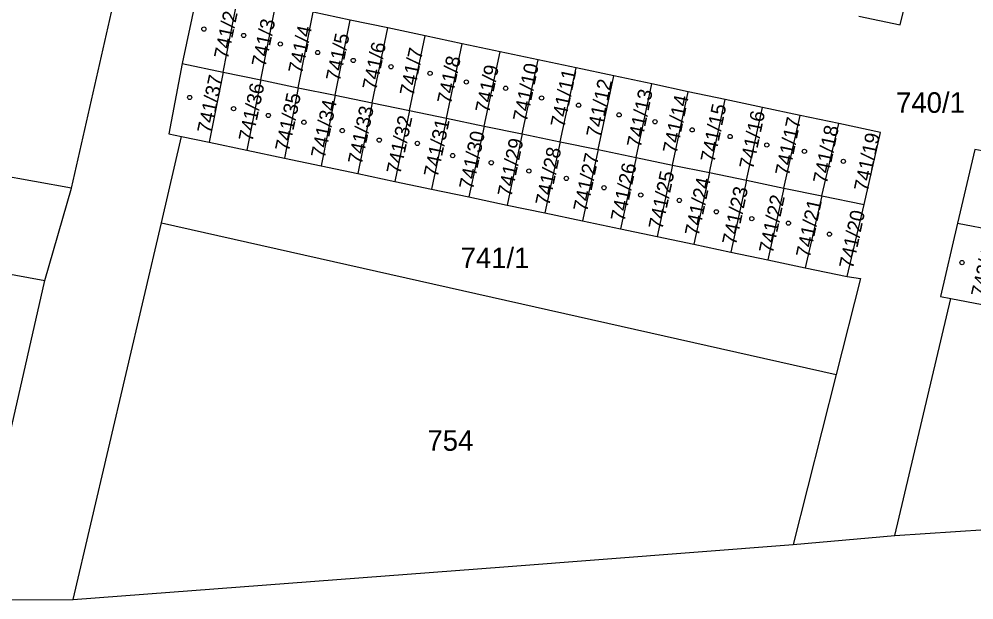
# Model space of a CAD drawing. Extents: x -869103 to -863415, y -1015889 to -1012477.
# Drawn here: x -866504.7 to -866425.8, y -1013306.6 to -1013258.6 of the extents above; entities that cross this region are included whole.
import ezdxf

# ---------------------------------------------------------------- set-up
doc = ezdxf.new("R2010")
doc.units = 0
for name, color, linetype in [('Hranice parcel', 7, 'Continuous'), ('Parcelní čísla', 7, 'Continuous'), ('Značky budov', 7, 'Continuous')]:
    doc.layers.add(name, color=color, linetype=linetype)

msp = doc.modelspace()

# ---------------------------------------------------------------- linework, layer by layer
at = {"layer": 'Hranice parcel'}
for p, q in [((-866500.41, -1013272.57), (-866493.39, -1013241.65)), ((-866489.95, -1013255.99), (-866491.25, -1013262.26)), ((-866487.88, -1013262.96), (-866486.64, -1013256.69)), ((-866484.75, -1013263.61), (-866483.51, -1013257.35)), ((-866481.66, -1013264.25), (-866480.44, -1013258.01)), ((-866477.38, -1013258.65), (-866480.44, -1013258.01)), ((-866478.61, -1013264.88), (-866477.38, -1013258.65)), ((-866474.27, -1013259.31), (-866477.38, -1013258.65)), ((-866475.55, -1013265.51), (-866474.27, -1013259.31)), ((-866471.17, -1013259.97), (-866474.27, -1013259.31)), ((-866472.46, -1013266.15), (-866471.17, -1013259.97)), ((-866468.1, -1013260.62), (-866471.17, -1013259.97)), ((-866469.4, -1013266.78), (-866468.1, -1013260.62)), ((-866464.97, -1013261.28), (-866468.1, -1013260.62)), ((-866466.29, -1013267.42), (-866464.97, -1013261.28)), ((-866461.84, -1013261.95), (-866464.97, -1013261.28)), ((-866463.15, -1013268.07), (-866461.84, -1013261.95)), ((-866458.7, -1013262.61), (-866461.84, -1013261.95)), ((-866491.25, -1013262.26), (-866492.36, -1013268.07)), ((-866491.25, -1013262.26), (-866487.88, -1013262.96)), ((-866460.02, -1013268.72), (-866458.7, -1013262.61)), ((-866455.56, -1013263.28), (-866458.7, -1013262.61)), ((-866487.88, -1013262.96), (-866489.03, -1013268.77)), ((-866487.88, -1013262.96), (-866484.75, -1013263.61)), ((-866484.75, -1013263.61), (-866485.91, -1013269.43)), ((-866484.75, -1013263.61), (-866481.66, -1013264.25)), ((-866456.88, -1013269.37), (-866455.56, -1013263.28)), ((-866452.42, -1013263.94), (-866455.56, -1013263.28)), ((-866481.66, -1013264.25), (-866482.8, -1013270.08)), ((-866481.66, -1013264.25), (-866478.61, -1013264.88)), ((-866453.74, -1013270.02), (-866452.42, -1013263.94)), ((-866449.42, -1013264.58), (-866452.42, -1013263.94)), ((-866478.61, -1013264.88), (-866479.77, -1013270.72)), ((-866478.61, -1013264.88), (-866475.55, -1013265.51)), ((-866450.73, -1013270.65), (-866449.42, -1013264.58)), ((-866446.36, -1013265.23), (-866449.42, -1013264.58)), ((-866447.67, -1013271.28), (-866446.36, -1013265.23)), ((-866443.29, -1013265.88), (-866446.36, -1013265.23)), ((-866475.55, -1013265.51), (-866476.75, -1013271.36)), ((-866475.55, -1013265.51), (-866472.46, -1013266.15)), ((-866444.61, -1013271.89), (-866443.29, -1013265.88)), ((-866440.17, -1013266.54), (-866443.29, -1013265.88)), ((-866472.46, -1013266.15), (-866473.69, -1013272)), ((-866472.46, -1013266.15), (-866469.4, -1013266.78)), ((-866469.4, -1013266.78), (-866470.64, -1013272.65)), ((-866469.4, -1013266.78), (-866466.29, -1013267.42)), ((-866441.52, -1013272.55), (-866440.17, -1013266.54)), ((-866436.97, -1013267.22), (-866440.17, -1013266.54)), ((-866466.29, -1013267.42), (-866467.55, -1013273.29)), ((-866466.29, -1013267.42), (-866463.15, -1013268.07)), ((-866438.37, -1013273.2), (-866436.97, -1013267.22)), ((-866500.41, -1013272.57), (-866526.22, -1013267.94)), ((-866492.96, -1013275.44), (-866491.31, -1013268.29)), ((-866492.36, -1013268.07), (-866491.31, -1013268.29)), ((-866491.31, -1013268.29), (-866489.03, -1013268.77)), ((-866463.15, -1013268.07), (-866464.4, -1013273.96)), ((-866463.15, -1013268.07), (-866460.02, -1013268.72)), ((-866489.03, -1013268.77), (-866485.91, -1013269.43)), ((-866460.02, -1013268.72), (-866461.29, -1013274.61)), ((-866460.02, -1013268.72), (-866456.88, -1013269.37)), ((-866485.91, -1013269.43), (-866482.8, -1013270.08)), ((-866456.88, -1013269.37), (-866458.16, -1013275.27)), ((-866456.88, -1013269.37), (-866453.74, -1013270.02)), ((-866482.8, -1013270.08), (-866479.77, -1013270.72)), ((-866479.77, -1013270.72), (-866476.75, -1013271.36)), ((-866453.74, -1013270.02), (-866455.03, -1013275.93)), ((-866453.74, -1013270.02), (-866450.73, -1013270.65)), ((-866450.73, -1013270.65), (-866452, -1013276.57)), ((-866450.73, -1013270.65), (-866447.67, -1013271.28)), ((-866476.75, -1013271.36), (-866473.69, -1013272)), ((-866447.67, -1013271.28), (-866448.95, -1013277.21)), ((-866447.67, -1013271.28), (-866444.61, -1013271.89)), ((-866473.69, -1013272), (-866470.64, -1013272.65)), ((-866444.61, -1013271.89), (-866445.91, -1013277.85)), ((-866444.61, -1013271.89), (-866441.52, -1013272.55)), ((-866502.62, -1013280.2), (-866500.41, -1013272.57)), ((-866470.64, -1013272.65), (-866467.55, -1013273.29)), ((-866441.52, -1013272.55), (-866442.85, -1013278.5)), ((-866441.52, -1013272.55), (-866438.37, -1013273.2)), ((-866467.55, -1013273.29), (-866464.4, -1013273.96)), ((-866438.37, -1013273.2), (-866439.76, -1013279.15)), ((-866438.37, -1013273.2), (-866434.89, -1013273.92)), ((-866436.29, -1013279.88), (-866434.89, -1013273.92)), ((-866464.4, -1013273.96), (-866461.29, -1013274.61)), ((-866461.29, -1013274.61), (-866458.16, -1013275.27)), ((-866500.27, -1013306.59), (-866492.96, -1013275.44)), ((-866492.96, -1013275.44), (-866437.19, -1013287.98)), ((-866458.16, -1013275.27), (-866455.03, -1013275.93)), ((-866427.16, -1013275.45), (-866423.71, -1013276.12)), ((-866455.03, -1013275.93), (-866452, -1013276.57)), ((-866452, -1013276.57), (-866448.95, -1013277.21)), ((-866448.95, -1013277.21), (-866445.91, -1013277.85)), ((-866445.91, -1013277.85), (-866442.85, -1013278.5)), ((-866442.85, -1013278.5), (-866439.76, -1013279.15)), ((-866439.76, -1013279.15), (-866436.29, -1013279.88)), ((-866505.48, -1013292.82), (-866502.62, -1013280.2)), ((-866432.35, -1013301.3), (-866427.7, -1013281.69)), ((-866427.7, -1013281.69), (-866425.11, -1013282.18)), ((-866437.19, -1013287.98), (-866440.75, -1013302.05)), ((-866440.75, -1013302.05), (-866432.35, -1013301.3)), ((-866508.62, -1013306.63), (-866500.27, -1013306.59))]:
    msp.add_line(p, q, dxfattribs=at)
for points in [[(-866435.32, -1013258.32), (-866431.91, -1013259.04), (-866430.45, -1013253.15)], [(-866434.89, -1013273.92), (-866433.52, -1013267.95), (-866436.97, -1013267.22)], [(-866424.81, -1013269.54), (-866425.74, -1013269.36), (-866427.16, -1013275.45)], [(-866427.16, -1013275.45), (-866428.58, -1013281.53), (-866427.7, -1013281.69)], [(-866523.76, -1013276.31), (-866513.88, -1013278.13), (-866502.62, -1013280.2)], [(-866436.29, -1013279.88), (-866435.18, -1013280.05), (-866437.19, -1013287.98)], [(-866432.35, -1013301.3), (-866409.77, -1013299.8), (-866397.79, -1013300.58), (-866391.6, -1013300.8)], [(-866500.27, -1013306.59), (-866464.67, -1013303.9), (-866440.75, -1013302.05)]]:
    msp.add_lwpolyline(points, dxfattribs=at)
at = {"layer": 'Značky budov'}
for centre in [(-866489.467, -1013259.399), (-866486.177, -1013259.929), (-866483.147, -1013260.639), (-866480.057, -1013261.339), (-866477.117, -1013261.999), (-866473.997, -1013262.519), (-866470.767, -1013263.059), (-866467.767, -1013263.779), (-866464.517, -1013264.299), (-866490.637, -1013265.059), (-866461.547, -1013265.099), (-866487.007, -1013265.989), (-866458.487, -1013265.699), (-866484.137, -1013266.549), (-866455.137, -1013266.499), (-866481.197, -1013267.109), (-866452.167, -1013267.069), (-866449.097, -1013267.739), (-866478.027, -1013267.799), (-866445.957, -1013268.289), (-866474.967, -1013268.589), (-866471.817, -1013268.859), (-866442.927, -1013268.989), (-866468.897, -1013269.869), (-866439.817, -1013269.519), (-866465.707, -1013270.459), (-866436.597, -1013270.339), (-866462.597, -1013271.139), (-866459.497, -1013271.759), (-866456.387, -1013272.529), (-866453.347, -1013273.129), (-866450.157, -1013273.579), (-866447.097, -1013274.519), (-866444.167, -1013275.089), (-866441.137, -1013275.459), (-866437.747, -1013276.369), (-866426.787, -1013278.719)]:
    msp.add_circle(centre, 0.175, dxfattribs=at)

# ---------------------------------------------------------------- texts
at = {"layer": 'Parcelní čísla'}
for s, rotation, p in [('741/2', 78, (-866487.488, -1013261.953)), ('741/3', 78, (-866484.378, -1013262.593)), ('741/4', 78, (-866481.348, -1013263.153)), ('741/5', 78, (-866478.238, -1013263.783)), ('741/6', 78, (-866475.218, -1013264.513)), ('741/7', 78, (-866472.138, -1013264.993)), ('741/8', 78, (-866469.038, -1013265.663)), ('741/9', 78, (-866465.888, -1013266.403)), ('741/10', 78, (-866462.778, -1013267.133)), ('741/37', 78, (-866488.878, -1013268.103)), ('741/11', 78, (-866459.668, -1013267.603)), ('741/12', 78, (-866456.718, -1013268.443)), ('741/36', 78, (-866485.458, -1013268.773)), ('741/13', 78, (-866453.358, -1013269.273)), ('741/35', 78, (-866482.438, -1013269.583)), ('741/14', 78, (-866450.388, -1013269.763)), ('741/34', 78, (-866479.478, -1013270.143)), ('741/33', 78, (-866476.418, -1013270.663)), ('741/15', 78, (-866447.268, -1013270.493)), ('741/32', 78, (-866473.228, -1013271.463)), ('741/16', 78, (-866444.068, -1013271.063)), ('741/17', 78, (-866441.098, -1013271.603)), ('741/31', 78, (-866470.148, -1013271.723)), ('741/18', 78, (-866437.968, -1013272.263)), ('741/30', 78, (-866467.228, -1013272.743)), ('741/19', 78, (-866434.578, -1013272.893)), ('741/29', 78, (-866464.048, -1013273.343)), ('741/28', 78, (-866460.918, -1013274.073)), ('741/27', 78, (-866457.788, -1013274.573)), ('741/26', 78, (-866454.698, -1013275.383)), ('741/25', 78, (-866451.568, -1013276.043)), ('741/24', 78, (-866448.568, -1013276.583)), ('741/23', 78, (-866445.478, -1013277.333)), ('741/22', 78, (-866442.438, -1013278.023)), ('741/21', 78, (-866439.378, -1013278.383)), ('741/20', 78, (-866435.808, -1013279.293)), ('742/46', 77, (-866424.91, -1013281.643))]:
    msp.add_text(s, height=1.19, rotation=rotation, dxfattribs=at).set_placement(p)
for s, p in [('740/1', (-866432.24, -1013266.33)), ('741/1', (-866468.24, -1013279.18)), ('754', (-866470.984, -1013294.29))]:
    msp.add_text(s, height=1.7, dxfattribs=at).set_placement(p)

doc.saveas('drawing.dxf')
